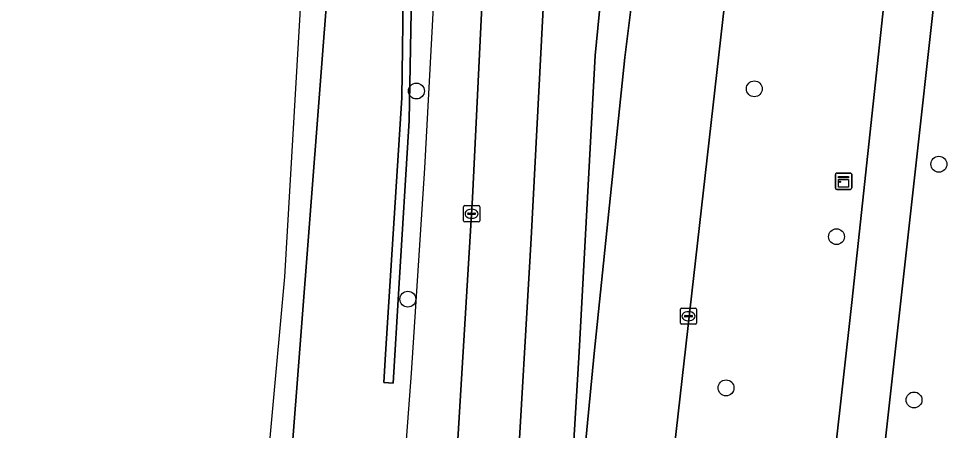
# Model space of a CAD drawing. Extents: x 162026 to 163502, y 387295 to 388169.
# Drawn here: x 162085.3 to 162142.8, y 388100.9 to 388126.2 of the extents above; entities that cross this region are included whole.
import ezdxf

# ---------------------------------------------------------------- set-up
doc = ezdxf.new("R2010")
doc.units = 0
for name, color, linetype in [('IMGEO_Berm_gesloten', 7, 'Continuous'), ('IMGEO_Berm_groen', 7, 'Continuous'), ('IMGEO_Boom', 7, 'Continuous'), ('IMGEO_Fietspad_gesloten', 7, 'Continuous'), ('IMGEO_Groenvoorziening', 7, 'Continuous'), ('IMGEO_Hek', 7, 'Continuous'), ('IMGEO_Kast', 7, 'Continuous'), ('IMGEO_Kolk', 7, 'Continuous'), ('IMGEO_Rijbaan_regionaal_gesloten', 7, 'Continuous')]:
    doc.layers.add(name, color=color, linetype=linetype)

msp = doc.modelspace()

# ---------------------------------------------------------------- linework, layer by layer
at = {"layer": 'IMGEO_Berm_gesloten'}
msp.add_lwpolyline([(162123.533, 388131.232), (162122.422, 388131.408), (162121.54, 388131.548), (162120.792, 388123.935), (162119.805, 388105.682), (162119.234, 388096.109), (162118.373, 388081.797), (162118.657, 388084.007), (162120.734, 388105.576), (162121.575, 388113.738), (162122.61, 388123.817)], close=True, dxfattribs=at)
at = {"layer": 'IMGEO_Berm_groen'}
for points in [[(162105.986, 387854.562), (162111.817, 387855.506), (162113.437, 387855.753), (162112.662, 387863.447), (162112.42, 387869.087), (162112.294, 387873.71), (162112.881, 387895.541), (162113.946, 387905.236), (162124.476, 388000), (162125.11, 388005.69), (162136.597, 388108.731), (162142.635, 388164.961), (162133.655, 388165.852)], [(162133.655, 388165.852), (162130.423, 388141.544), (162128.88, 388128.181), (162114.362, 388000), (162111.105, 387970.557), (162111.227, 387954.891), (162111.178, 387947.636)], [(162145.439, 388160.548), (162145.131, 388158.602), (162128.834, 388011.725), (162128.818, 388011.491), (162128.823, 388011.257), (162128.849, 388011.024), (162128.895, 388010.794), (162128.962, 388010.569), (162129.049, 388010.351), (162129.155, 388010.142), (162129.279, 388009.943), (162129.42, 388009.756), (162129.578, 388009.582), (162129.75, 388009.423), (162129.936, 388009.28), (162130.134, 388009.155), (162130.343, 388009.047), (162130.56, 388008.959), (162130.784, 388008.89), (162131.013, 388008.842), (162131.166, 388008.821), (162138.907, 388008.012), (162156.097, 388162.257)], [(162111.257, 388082.374), (162113.246, 388115.179), (162114.774, 388146.796)], [(162109.695, 388138.889), (162109.334, 388119.93), (162108.713, 388109.585), (162108.363, 388103.763), (162107.785, 388103.797), (162107.891, 388105.547), (162108.886, 388121.336), (162108.988, 388128.984)], [(162105.018, 388137.039), (162102.065, 388098.695)]]:
    msp.add_lwpolyline(points, dxfattribs=at)
at = {"layer": 'IMGEO_Boom'}
for centre in [(162109.788, 388121.753), (162130.588, 388121.89), (162141.952, 388117.244), (162135.651, 388112.782), (162109.262, 388108.933), (162128.85, 388103.467), (162140.423, 388102.724)]:
    msp.add_circle(centre, 0.489, dxfattribs=at)
at = {"layer": 'IMGEO_Fietspad_gesloten'}
msp.add_lwpolyline([(162142.635, 388164.961), (162136.597, 388108.731), (162125.11, 388005.69), (162128.705, 388005.301), (162129.279, 388009.943), (162129.155, 388010.142), (162129.049, 388010.351), (162128.962, 388010.569), (162128.895, 388010.794), (162128.849, 388011.024), (162128.823, 388011.257), (162128.818, 388011.491), (162128.834, 388011.725), (162145.131, 388158.602), (162145.348, 388160.554), (162145.79, 388164.648)], close=True, dxfattribs=at)
at = {"layer": 'IMGEO_Groenvoorziening'}
msp.add_lwpolyline([(162110.412, 388168.154), (162110.412, 388168.153), (162109.117, 388138.682), (162108.988, 388128.984), (162108.886, 388121.336), (162107.891, 388105.547), (162107.785, 388103.797), (162108.363, 388103.763), (162108.713, 388109.585), (162109.334, 388119.93), (162109.695, 388138.889), (162110.261, 388147.05), (162110.832, 388164.03), (162110.994, 388168.095), (162110.994, 388168.096)], close=True, dxfattribs=at)
at = {"layer": 'IMGEO_Hek'}
msp.add_lwpolyline([(162112.343, 388167.962), (162112.333, 388167.506), (162111.999, 388154.871), (162111.544, 388142.241), (162110.97, 388129.615), (162110.276, 388116.995), (162109.462, 388104.382), (162108.529, 388091.778), (162107.705, 388081.806), (162098.629, 388000), (162092.88, 387948.18), (162086.186, 387887.462)], dxfattribs=at)
at = {"layer": 'IMGEO_Kast'}
for p, q in [((162135.586, 388115.772), (162135.586, 388116.613)), ((162135.586, 388116.613), (162135.586, 388115.772)), ((162135.661, 388116.697), (162136.502, 388116.697)), ((162136.502, 388116.697), (162135.661, 388116.697)), ((162136.586, 388116.622), (162136.586, 388115.781)), ((162136.586, 388115.781), (162136.586, 388116.622)), ((162136.511, 388115.697), (162135.67, 388115.697)), ((162135.67, 388115.697), (162136.511, 388115.697))]:
    msp.add_line(p, q, dxfattribs=at)
for points in [[(162135.781, 388116.487), (162136.381, 388116.487), (162136.381, 388116.402), (162135.781, 388116.402), (162135.781, 388116.487)], [(162135.781, 388116.312), (162136.381, 388116.312), (162136.381, 388115.823), (162135.781, 388115.823), (162135.781, 388116.312)]]:
    msp.add_lwpolyline(points, dxfattribs=at)
msp.add_circle((162135.865, 388116.161), 0.0377, dxfattribs=at)
for centre, start, end in [((162135.664, 388116.619), 92.4484, 184.28452), ((162135.664, 388116.619), 92.4484, 184.28452), ((162136.508, 388116.619), 2.4484, 94.28452), ((162136.508, 388116.619), 2.4484, 94.28452), ((162135.664, 388115.775), 182.4484, 274.28452), ((162135.664, 388115.775), 182.4484, 274.28452), ((162136.508, 388115.775), 272.4484, 4.28452), ((162136.508, 388115.775), 272.4484, 4.28452)]:
    msp.add_arc(centre, 0.0779, start, end, dxfattribs=at)
at = {"layer": 'IMGEO_Kolk'}
for p, q in [((162112.684, 388113.766), (162112.684, 388114.618)), ((162112.759, 388114.692), (162113.611, 388114.692)), ((162113.685, 388114.618), (162113.685, 388113.766)), ((162112.943, 388114.186), (162112.943, 388114.198)), ((162113.381, 388114.149), (162112.983, 388114.149)), ((162112.986, 388114.235), (162113.384, 388114.235)), ((162113.172, 388114.472), (162113.197, 388114.472)), ((162113.427, 388114.198), (162113.427, 388114.186)), ((162113.611, 388113.692), (162112.759, 388113.692)), ((162113.195, 388113.912), (162113.17, 388113.912)), ((162126.038, 388107.457), (162126.038, 388108.309)), ((162126.113, 388108.383), (162126.965, 388108.383)), ((162127.039, 388108.309), (162127.039, 388107.457)), ((162126.297, 388107.877), (162126.297, 388107.889)), ((162126.735, 388107.84), (162126.337, 388107.84)), ((162126.34, 388107.926), (162126.738, 388107.926)), ((162126.526, 388108.163), (162126.551, 388108.163)), ((162126.781, 388107.889), (162126.781, 388107.877)), ((162126.965, 388107.383), (162126.113, 388107.383)), ((162126.549, 388107.603), (162126.524, 388107.603))]:
    msp.add_line(p, q, dxfattribs=at)
for points in [[(162112.684, 388113.766), (162112.684, 388114.618)], [(162112.759, 388114.692), (162113.611, 388114.692)], [(162113.685, 388114.618), (162113.685, 388113.766)], [(162113.611, 388113.692), (162112.759, 388113.692)], [(162126.038, 388107.457), (162126.038, 388108.309)], [(162126.113, 388108.383), (162126.965, 388108.383)], [(162127.039, 388108.309), (162127.039, 388107.457)], [(162126.965, 388107.383), (162126.113, 388107.383)]]:
    msp.add_lwpolyline(points, dxfattribs=at)
for centre, radius, start, end in [((162112.761, 388114.616), 0.0765, 91.55205, 178.44795), ((162112.761, 388114.616), 0.0765, 91.55205, 178.44795), ((162113.609, 388114.616), 0.0765, 1.55205, 88.44795), ((162113.609, 388114.616), 0.0765, 1.55205, 88.44795), ((162112.983, 388114.195), 0.0403, 85.87752, 175.75265), ((162112.98, 388114.185), 0.0366, 178.93798, 274.71019), ((162113.384, 388114.192), 0.043, 264.86636, 352.45326), ((162113.388, 388114.197), 0.0386, 1.73085, 96.63898), ((162112.761, 388113.768), 0.0765, 181.55205, 268.44795), ((162112.761, 388113.768), 0.0765, 181.55205, 268.44795), ((162113.609, 388113.768), 0.0765, 271.55205, 358.44795), ((162113.609, 388113.768), 0.0765, 271.55205, 358.44795), ((162126.115, 388108.307), 0.0765, 91.55205, 178.44795), ((162126.115, 388108.307), 0.0765, 91.55205, 178.44795), ((162126.963, 388108.307), 0.0765, 1.55205, 88.44795), ((162126.963, 388108.307), 0.0765, 1.55205, 88.44795), ((162126.337, 388107.886), 0.0403, 85.87752, 175.75265), ((162126.334, 388107.876), 0.0366, 178.93798, 274.71019), ((162126.738, 388107.883), 0.043, 264.86636, 352.45326), ((162126.742, 388107.888), 0.0386, 1.73085, 96.63898), ((162126.115, 388107.459), 0.0765, 181.55205, 268.44795), ((162126.115, 388107.459), 0.0765, 181.55205, 268.44795), ((162126.963, 388107.459), 0.0765, 271.55205, 358.44795), ((162126.963, 388107.459), 0.0765, 271.55205, 358.44795)]:
    msp.add_arc(centre, radius, start, end, dxfattribs=at)
for centre, major_axis, ratio, start_param, end_param in [((162113.171, 388114.192), (-0.387, 0.002), 0.722429, 4.712389, 7.853982), ((162113.196, 388114.192), (-0.39, 0.002), 0.717154, 1.570796, 4.712389), ((162126.525, 388107.883), (-0.387, 0.002), 0.722429, 4.712389, 7.853982), ((162126.55, 388107.883), (-0.39, 0.002), 0.717154, 1.570796, 4.712389)]:
    msp.add_ellipse(centre, major_axis=major_axis, ratio=ratio, start_param=start_param, end_param=end_param, dxfattribs=at)
at = {"layer": 'IMGEO_Rijbaan_regionaal_gesloten'}
msp.add_lwpolyline([(162054.699, 387684.33), (162056.727, 387684.126), (162057.767, 387693.483), (162064.05, 387750), (162079.391, 387888.288), (162091.784, 388000), (162095.156, 388030.116), (162098.969, 388066.214), (162102.065, 388098.695), (162105.018, 388137.039), (162105.974, 388153.499), (162106.66, 388168.525), (162106.66, 388168.525), (162105.077, 388168.682), (162101.677, 388110.308), (162100.09, 388092.96), (162096.275, 388051.257), (162084.832, 387951.009), (162070.459, 387821.343)], close=True, dxfattribs=at)
for points in [[(162109.282, 388016.74), (162112.335, 388048.541), (162113.723, 388065.297), (162114.902, 388081.118), (162115.926, 388096.828), (162116.859, 388112.665), (162117.683, 388128.448), (162118.414, 388149.01), (162118.784, 388163.821), (162118.847, 388167.319), (162115.185, 388167.681), (162115.185, 388167.681), (162115.08, 388160.108), (162114.774, 388146.796), (162113.246, 388115.179), (162111.257, 388082.374), (162107.741, 388040.671), (162103.786, 388000)], [(162112.333, 388013.732), (162113.732, 388027.667), (162114.877, 388039.56), (162115.939, 388051.54), (162116.776, 388061.475), (162117.189, 388066.723), (162118.373, 388081.797), (162119.234, 388096.109), (162119.805, 388105.682), (162120.792, 388123.935), (162121.54, 388131.548), (162121.975, 388143.263), (162122.56, 388166.951), (162118.847, 388167.319), (162118.784, 388163.821), (162118.414, 388149.01), (162117.683, 388128.448), (162116.859, 388112.665), (162115.926, 388096.828), (162114.902, 388081.118), (162113.723, 388065.297), (162112.335, 388048.541), (162109.282, 388016.74)], [(162111.178, 387947.636), (162111.227, 387954.891), (162111.105, 387970.557), (162114.362, 388000), (162128.88, 388128.181), (162128.383, 388128.238), (162129.927, 388141.604), (162133.157, 388165.901), (162133.157, 388165.901), (162129.67, 388166.247), (162128.042, 388166.408)], [(162128.042, 388166.408), (162128.042, 388166.408), (162125.639, 388148.446), (162123.533, 388131.232), (162122.61, 388123.817), (162121.575, 388113.738), (162120.734, 388105.576), (162118.657, 388084.007), (162118.373, 388081.797), (162117.189, 388066.723), (162116.776, 388061.475), (162115.939, 388051.54), (162114.877, 388039.56), (162113.732, 388027.667), (162112.333, 388013.732)]]:
    msp.add_lwpolyline(points, dxfattribs=at)

doc.saveas('drawing.dxf')
